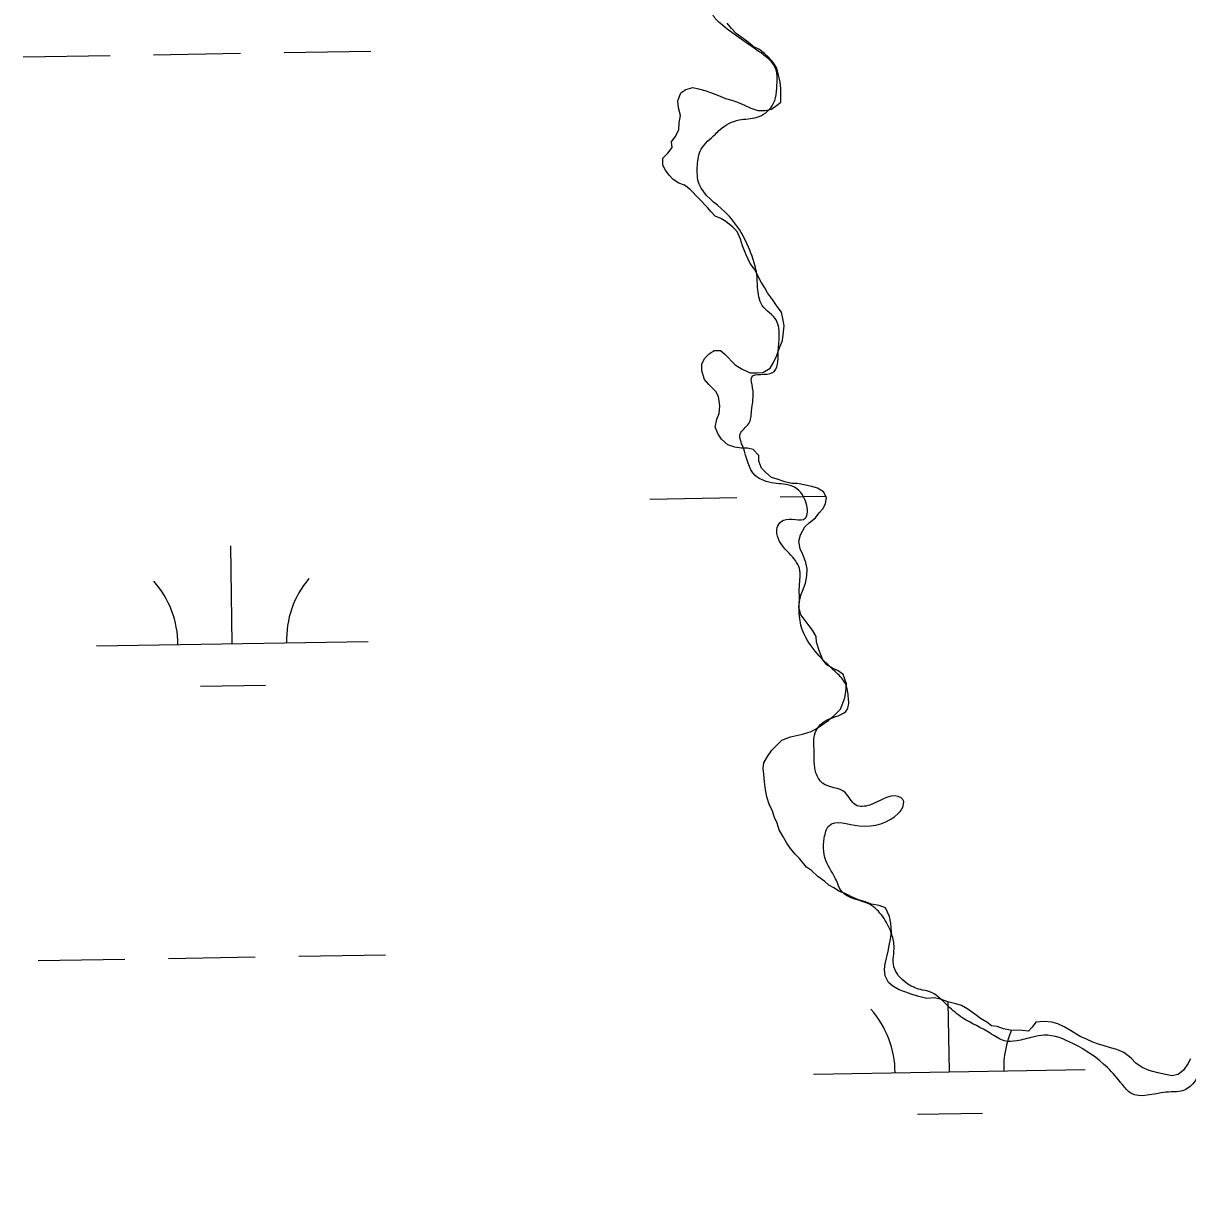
# Model space of a CAD drawing. Extents: x 3855477 to 3893699, y 299188 to 325115.
# Drawn here: x 3890236 to 3890664.7, y 305672.3 to 306101.3 of the extents above; entities that cross this region are included whole.
import ezdxf

# ---------------------------------------------------------------- set-up
doc = ezdxf.new("R2010")
doc.units = 0
doc.layers.add('V-RIVR-EDGE', color=7, linetype='Continuous')
doc.layers.add('V-WETL-SWMP', color=7, linetype='Continuous')

msp = doc.modelspace()

# ---------------------------------------------------------------- linework, layer by layer
at = {"layer": 'V-RIVR-EDGE'}
msp.add_spline([(3890418.13, 305116.72), (3890418.2, 305116.99), (3890418.22, 305126.74), (3890416.51, 305136.49), (3890409.92, 305146.95), (3890409.23, 305150.78), (3890412.02, 305152.17), (3890414.81, 305152.16), (3890420.72, 305148.66), (3890429.39, 305138.55), (3890433.22, 305137.15), (3890441.23, 305138.87), (3890447.5, 305142.33), (3890449.6, 305145.81), (3890453.8, 305153.46), (3890459.03, 305157.97), (3890467.74, 305160.38), (3890480.27, 305160.35), (3890486.9, 305165.21), (3890493.18, 305171.81), (3890493.54, 305176.33), (3890493.9, 305182.25), (3890492.18, 305190.61), (3890492.19, 305195.13), (3890496.39, 305202.78), (3890499.2, 305215.31), (3890505.52, 305234.78), (3890508.35, 305252.88), (3890511.5, 305260.88), (3890516.72, 305260.86), (3890517.43, 305263.99), (3890517.43, 305267.48), (3890515.01, 305272.01), (3890513.98, 305278.97), (3890514.34, 305283.15), (3890519.57, 305287.31), (3890526.54, 305290.43), (3890528.64, 305292.86), (3890527.61, 305300.52), (3890529.01, 305302.95), (3890533.54, 305307.12), (3890533.9, 305311.3), (3890535.31, 305317.56), (3890539.5, 305322.07), (3890547.52, 305327.62), (3890549.27, 305331.45), (3890551.71, 305333.53), (3890561.82, 305338.03), (3890569.83, 305341.14), (3890574.37, 305344.96), (3890577.85, 305344.26), (3890583.06, 305342.5), (3890583.76, 305344.94), (3890584.12, 305348.77), (3890588.3, 305349.45), (3890597.01, 305350.82), (3890601.88, 305350.81), (3890612.67, 305349.74), (3890629.43, 305371.28), (3890634.32, 305375.79), (3890628.41, 305381.73), (3890613.14, 305401.26), (3890604.47, 305412.77), (3890602.74, 305417.3), (3890602.07, 305426.7), (3890608.37, 305440.95), (3890616.07, 305457.3), (3890621.68, 305473.29), (3890626.57, 305481.64), (3890630.41, 305484.76), (3890635.28, 305486.14), (3890647.11, 305481.24), (3890650.93, 305479.14), (3890653.37, 305481.57), (3890653.38, 305484.7), (3890653.38, 305485.4), (3890646.44, 305491.33), (3890644.01, 305495.52), (3890643.32, 305499.7), (3890643.68, 305503.52), (3890649.27, 305509.08), (3890649.28, 305512.91), (3890647.91, 305525.1), (3890649.31, 305528.23), (3890653.5, 305531.35), (3890672.3, 305533.74), (3890681.71, 305536.15), (3890690.78, 305543.79), (3890693.23, 305550.74), (3890692.56, 305561.89), (3890690.85, 305572.33), (3890689.47, 305577.21), (3890691.22, 305583.12), (3890694.71, 305585.55), (3890705.17, 305591.44), (3890710.74, 305594.21), (3890714.93, 305599.42), (3890721.56, 305603.24), (3890726.09, 305605.31), (3890732.35, 305605.3), (3890741.4, 305602.84), (3890751.47, 305595.51), (3890751.48, 305598.29), (3890746.29, 305609.44), (3890740.76, 305625.47), (3890737.98, 305627.22), (3890731.71, 305627.23), (3890723.35, 305624.82), (3890721.61, 305625.86), (3890712.59, 305636.68), (3890710.16, 305640.16), (3890710.86, 305640.86), (3890719.56, 305640.84), (3890726.18, 305644.3), (3890728.63, 305649.87), (3890729.34, 305654.39), (3890729.36, 305660.31), (3890725.21, 305673.55), (3890722.43, 305676.69), (3890709.92, 305683.33), (3890701.93, 305691.7), (3890689.09, 305707.05), (3890685.63, 305716.81), (3890682.51, 305722.04), (3890676.6, 305724.49), (3890673.12, 305722.06), (3890667.87, 305712.67), (3890664.03, 305708.85), (3890656.72, 305707.83), (3890643.84, 305707.51), (3890640.71, 305710.65), (3890635.16, 305716.93), (3890622.65, 305725.67), (3890611.87, 305728.83), (3890607.69, 305728.14), (3890601.77, 305726.76), (3890597.24, 305726.77), (3890592.03, 305729.57), (3890581.94, 305735.17), (3890576.39, 305739.7), (3890569.44, 305744.94), (3890566.31, 305745.65), (3890561.09, 305748.1), (3890556.58, 305754.03), (3890556.6, 305761.68), (3890555.57, 305766.56), (3890552.45, 305772.49), (3890547.59, 305777.02), (3890537.5, 305781.57), (3890535.08, 305786.45), (3890531.96, 305792.03), (3890530.94, 305801.43), (3890532.69, 305805.95), (3890543.83, 305805.92), (3890558.11, 305810.41), (3890559.51, 305812.15), (3890559.87, 305815.63), (3890558.13, 305816.68), (3890547.68, 305813.57), (3890542.46, 305813.59), (3890538.64, 305818.12), (3890530.29, 305821.62), (3890527.86, 305825.46), (3890527.19, 305833.47), (3890527.55, 305840.08), (3890531.39, 305844.59), (3890539.41, 305848.75), (3890539.77, 305853.62), (3890538.39, 305858.85), (3890534.92, 305862.69), (3890528.32, 305869.32), (3890523.12, 305877.34), (3890521.74, 305883.95), (3890521.76, 305889.52), (3890521.77, 305894.05), (3890521.78, 305900.66), (3890517.97, 305906.24), (3890513.46, 305913.56), (3890513.82, 305916.35), (3890515.91, 305918.43), (3890523.92, 305919.11), (3890524.28, 305924.68), (3890519.07, 305930.95), (3890512.46, 305932.02), (3890505.51, 305934.82), (3890501.01, 305945.27), (3890499.98, 305950.15), (3890503.12, 305953.97), (3890504.17, 305958.49), (3890504.54, 305967.19), (3890504.2, 305971.02), (3890511.87, 305972.74), (3890513.97, 305980.05), (3890514.34, 305985.97), (3890513.31, 305991.89), (3890508.1, 305997.47), (3890506.38, 306004.09), (3890506.04, 306008.96), (3890504.32, 306015.58), (3890494.26, 306031.97), (3890484.89, 306042.08), (3890484.21, 306049.05), (3890485.61, 306054.96), (3890490.85, 306060.52), (3890492.6, 306062.25), (3890499.57, 306065.72), (3890506.18, 306066.75), (3890511.76, 306070.91), (3890513.52, 306079.61), (3890513.19, 306084.13), (3890506.59, 306091.11), (3890492.69, 306101.24), (3890489.91, 306104.38), (3890489.93, 306112.04), (3890494.14, 306122.12), (3890496.58, 306125.95), (3890501.81, 306128.02), (3890509.47, 306128.7), (3890511.91, 306131.48), (3890511.93, 306138.09), (3890513.33, 306141.22), (3890517.87, 306148.87), (3890518.59, 306156.18), (3890516.17, 306163.15), (3890516.18, 306166.28), (3890516.53, 306170.11), (3890522.46, 306175.66), (3890535.72, 306185.03), (3890543.73, 306188.14), (3890548.95, 306188.48), (3890556.26, 306186.02), (3890561.48, 306189.14), (3890562.19, 306192.62), (3890559.44, 306207.25), (3890557.37, 306212.82), (3890556.34, 306219.44), (3890557.41, 306230.23), (3890562.3, 306237.18), (3890567.18, 306240.65), (3890575.54, 306244.11), (3890579.03, 306247.58), (3890589.49, 306250.69), (3890593.68, 306256.94), (3890597.17, 306259.37), (3890610.76, 306265.6), (3890622.6, 306270.79), (3890627.48, 306270.09), (3890633.4, 306270.42), (3890641.06, 306272.84), (3890641.07, 306275.62), (3890645.59, 306276.31), (3890655.69, 306275.59), (3890666.14, 306281.48), (3890671.73, 306287.73), (3890679.05, 306293.28), (3890685.67, 306296.4), (3890694.73, 306296.72), (3890705.86, 306293.56), (3890714.9, 306291.8), (3890715.6, 306293.19), (3890714.23, 306301.55), (3890713.55, 306306.77), (3890714.6, 306309.21), (3890717.05, 306313.38), (3890726.45, 306317.53), (3890741.08, 306320.28), (3890756.75, 306320.94), (3890761.96, 306318.14), (3890770.65, 306311.5), (3890780.04, 306307.65), (3890787.35, 306307.63), (3890792.92, 306306.58), (3890799.53, 306305.17), (3890800.56, 306300.99), (3890799.47, 306284.28), (3890799.82, 306281.84), (3890802.6, 306280.79), (3890807.47, 306281.48), (3890814.44, 306282.85), (3890818.97, 306283.19), (3890822.8, 306284.22), (3890825.24, 306287), (3890826.29, 306290.48), (3890829.43, 306290.47), (3890831.51, 306288.03), (3890832.19, 306281.42), (3890833.57, 306277.58), (3890836.35, 306276.18), (3890843.66, 306273.38), (3890844.69, 306270.59), (3890841.53, 306259.11), (3890842.92, 306255.28), (3890844.29, 306249.71), (3890847.06, 306244.13), (3890852.26, 306232.28), (3890856.74, 306216.96), (3890861.96, 306213.81), (3890869.95, 306207.87), (3890873.08, 306207.86), (3890879.7, 306210.63), (3890888.4, 306209.57), (3890905.45, 306205.35), (3890911.02, 306205.68), (3890915.9, 306208.8), (3890915.91, 306213.33), (3890916.62, 306216.46), (3890918.36, 306217.15), (3890922.53, 306213.31), (3890929.81, 306204.24), (3890935.72, 306198.66), (3890943.36, 306193.07), (3890948.58, 306190.97), (3890948.91, 306184.7), (3890949.94, 306179.48), (3890953.42, 306177.38), (3890968.03, 306172.82), (3890976.72, 306170.01), (3890992.36, 306160.23), (3891001.4, 306153.94), (3891014.6, 306141.38), (3891025.35, 306126.73), (3891031.59, 306114.88), (3891040.96, 306102.67), (3891047.88, 306088.38), (3891048.91, 306081.07), (3891052.03, 306077.93), (3891054.82, 306079.66), (3891056.58, 306084.88), (3891057.63, 306087.31), (3891064.24, 306087.65), (3891074.34, 306088.66), (3891087.23, 306092.11)], degree=3, dxfattribs=at)
at = {"layer": 'V-WETL-SWMP'}
for p, q in [((3890496.73, 306099.45), (3890495.18, 306101.3)), ((3890498.53, 306097.6), (3890496.73, 306099.45)), ((3890501.12, 306095.74), (3890498.53, 306097.6)), ((3890502.93, 306094.4), (3890501.12, 306095.74)), ((3890504.73, 306092.81), (3890502.93, 306094.4)), ((3890506.81, 306091.74), (3890504.73, 306092.81)), ((3890508.88, 306090.14), (3890506.81, 306091.74)), ((3890236.02, 306088.97), (3890268.02, 306089.49)), ((3890284.01, 306089.75), (3890316.01, 306090.27)), ((3890332.01, 306090.53), (3890364, 306091.05)), ((3890510.43, 306088.81), (3890508.88, 306090.14)), ((3890512.23, 306086.7), (3890510.43, 306088.81)), ((3890513.51, 306084.85), (3890512.23, 306086.7)), ((3890514.74, 306079.61), (3890513.51, 306084.85)), ((3890514.97, 306077.26), (3890514.74, 306079.61)), ((3890477.02, 306072.81), (3890478.11, 306075.67)), ((3890478.11, 306075.67), (3890479.96, 306076.95)), ((3890479.96, 306076.95), (3890482.58, 306077.7)), ((3890482.58, 306077.7), (3890484.66, 306077.15)), ((3890484.66, 306077.15), (3890487.01, 306076.59)), ((3890487.01, 306076.59), (3890489.08, 306075.78)), ((3890489.08, 306075.78), (3890491.94, 306074.7)), ((3890491.94, 306074.7), (3890494.54, 306073.62)), ((3890514.9, 306072.29), (3890514.97, 306077.26)), ((3890477.25, 306070.2), (3890477.02, 306072.81)), ((3890477.99, 306067.31), (3890477.25, 306070.2)), ((3890494.54, 306073.62), (3890496.89, 306073.06)), ((3890496.89, 306073.06), (3890498.97, 306072.25)), ((3890498.97, 306072.25), (3890501.56, 306071.17)), ((3890501.56, 306071.17), (3890503.9, 306070.09)), ((3890503.9, 306070.09), (3890506.5, 306069.27)), ((3890511.47, 306069.73), (3890513.32, 306071.01)), ((3890513.32, 306071.01), (3890514.9, 306072.29)), ((3890477.44, 306064.71), (3890477.99, 306067.31)), ((3890506.5, 306069.27), (3890509.11, 306069.24)), ((3890509.11, 306069.24), (3890511.47, 306069.73)), ((3890476.06, 306059.5), (3890477.4, 306062.09)), ((3890477.4, 306062.09), (3890477.44, 306064.71)), ((3890474.73, 306057.69), (3890476.06, 306059.5)), ((3890474.96, 306055.59), (3890474.73, 306057.69)), ((3890471.51, 306051.72), (3890473.36, 306053.53)), ((3890473.36, 306053.53), (3890474.96, 306055.59)), ((3890471.47, 306049.11), (3890471.51, 306051.72)), ((3890472.49, 306047.27), (3890471.47, 306049.11)), ((3890473.77, 306045.42), (3890472.49, 306047.27)), ((3890475.32, 306043.83), (3890473.77, 306045.42)), ((3890477.39, 306042.5), (3890475.32, 306043.83)), ((3890479.47, 306041.68), (3890477.39, 306042.5)), ((3890481.54, 306040.09), (3890479.47, 306041.68)), ((3890487.98, 306033.47), (3890481.54, 306040.09)), ((3890489.27, 306031.88), (3890487.98, 306033.47)), ((3890490.81, 306030.29), (3890489.27, 306031.88)), ((3890492.89, 306029.48), (3890490.81, 306030.29)), ((3890494.71, 306028.41), (3890492.89, 306029.48)), ((3890497.29, 306026.28), (3890494.71, 306028.41)), ((3890498.84, 306024.7), (3890497.29, 306026.28)), ((3890500.1, 306021.8), (3890498.84, 306024.7)), ((3890500.85, 306019.44), (3890500.1, 306021.8)), ((3890502.11, 306016.03), (3890500.85, 306019.44)), ((3890503.64, 306012.87), (3890502.11, 306016.03)), ((3890505.18, 306010.76), (3890503.64, 306012.87)), ((3890507.72, 306006.02), (3890505.18, 306010.76)), ((3890509, 306003.91), (3890507.72, 306006.02)), ((3890510.02, 306002.07), (3890509, 306003.91)), ((3890511.82, 305999.69), (3890510.02, 306002.07)), ((3890513.61, 305997.06), (3890511.82, 305999.69)), ((3890515.15, 305994.95), (3890513.61, 305997.06)), ((3890515.64, 305992.59), (3890515.15, 305994.95)), ((3890516.13, 305989.97), (3890515.64, 305992.59)), ((3890515.82, 305986.58), (3890516.13, 305989.97)), ((3890514.45, 305981.89), (3890515.53, 305984.49)), ((3890515.53, 305984.49), (3890515.82, 305986.58)), ((3890488.55, 305979.63), (3890490.4, 305980.91)), ((3890490.4, 305980.91), (3890492.75, 305980.88)), ((3890492.75, 305980.88), (3890494.3, 305979.55)), ((3890513.36, 305978.77), (3890514.45, 305981.89)), ((3890485.85, 305973.4), (3890485.89, 305976.01)), ((3890485.89, 305976.01), (3890486.96, 305978.09)), ((3890486.96, 305978.09), (3890488.55, 305979.63)), ((3890494.3, 305979.55), (3890498.16, 305975.58)), ((3890510.95, 305974.36), (3890512.28, 305976.43)), ((3890512.28, 305976.43), (3890513.36, 305978.77)), ((3890486.85, 305970.25), (3890485.85, 305973.4)), ((3890498.16, 305975.58), (3890500.75, 305973.98)), ((3890500.75, 305973.98), (3890503.61, 305972.63)), ((3890503.61, 305972.63), (3890506.22, 305972.6)), ((3890506.22, 305972.6), (3890508.31, 305972.83)), ((3890508.31, 305972.83), (3890510.95, 305974.36)), ((3890488.39, 305968.4), (3890486.85, 305970.25)), ((3890490.97, 305965.75), (3890488.39, 305968.4)), ((3890491.99, 305963.91), (3890490.97, 305965.75)), ((3890492.47, 305960.51), (3890491.99, 305963.91)), ((3890492.17, 305957.63), (3890492.47, 305960.51)), ((3890490.79, 305952.69), (3890491.35, 305955.56)), ((3890491.35, 305955.56), (3890492.17, 305957.63)), ((3890491.8, 305950.06), (3890490.79, 305952.69)), ((3890493.08, 305948.22), (3890491.8, 305950.06)), ((3890495.4, 305946.09), (3890493.08, 305948.22)), ((3890498.01, 305945.27), (3890495.4, 305946.09)), ((3890500.35, 305944.98), (3890498.01, 305945.27)), ((3890502.71, 305944.95), (3890500.35, 305944.98)), ((3890504.79, 305944.4), (3890502.71, 305944.95)), ((3890506.85, 305942.28), (3890504.79, 305944.4)), ((3890506.82, 305940.19), (3890506.85, 305942.28)), ((3890507.83, 305937.56), (3890506.82, 305940.19)), ((3890509.38, 305935.97), (3890507.83, 305937.56)), ((3890511.44, 305934.12), (3890509.38, 305935.97)), ((3890513.52, 305933.56), (3890511.44, 305934.12)), ((3890516.38, 305932.48), (3890513.52, 305933.56)), ((3890518.99, 305931.92), (3890516.38, 305932.48)), ((3890521.08, 305931.89), (3890518.99, 305931.92)), ((3890526.29, 305930.78), (3890521.08, 305931.89)), ((3890528.37, 305930.22), (3890526.29, 305930.78)), ((3890530.7, 305928.89), (3890528.37, 305930.22)), ((3890531.72, 305926.78), (3890530.7, 305928.89)), ((3890466.7, 305926.2), (3890498.7, 305926.73)), ((3890514.7, 305926.99), (3890531.49, 305927.26)), ((3890530.36, 305922.62), (3890531.43, 305924.43)), ((3890531.43, 305924.43), (3890531.72, 305926.78)), ((3890527.7, 305919.26), (3890529.03, 305921.07)), ((3890529.03, 305921.07), (3890530.36, 305922.62)), ((3890522.13, 305913.07), (3890523.73, 305915.92)), ((3890523.73, 305915.92), (3890525.32, 305917.46)), ((3890525.32, 305917.46), (3890527.7, 305919.26)), ((3890521.57, 305910.72), (3890522.13, 305913.07)), ((3890312.96, 305872.95), (3890312.37, 305908.95)), ((3890522.05, 305907.84), (3890521.57, 305910.72)), ((3890523.07, 305905.74), (3890522.05, 305907.84)), ((3890524.08, 305902.85), (3890523.07, 305905.74)), ((3890524.57, 305900.49), (3890524.08, 305902.85)), ((3890524.53, 305897.88), (3890524.57, 305900.49)), ((3890523.16, 305892.93), (3890523.97, 305895.27)), ((3890523.97, 305895.27), (3890524.53, 305897.88)), ((3890521.79, 305888.51), (3890522.34, 305890.85)), ((3890522.34, 305890.85), (3890523.16, 305892.93)), ((3890521.5, 305886.42), (3890521.79, 305888.51)), ((3890522.24, 305883.54), (3890521.5, 305886.42)), ((3890523.53, 305881.95), (3890522.24, 305883.54)), ((3890525.32, 305879.58), (3890523.53, 305881.95)), ((3890526.61, 305877.99), (3890525.32, 305879.58)), ((3890527.88, 305875.62), (3890526.61, 305877.99)), ((3890262.96, 305872.14), (3890362.95, 305873.77)), ((3890528.12, 305873.53), (3890527.88, 305875.62)), ((3890529.11, 305870.12), (3890528.12, 305873.53)), ((3890530.38, 305866.96), (3890529.11, 305870.12)), ((3890531.92, 305865.11), (3890530.38, 305866.96)), ((3890533.73, 305864.04), (3890531.92, 305865.11)), ((3890536.07, 305862.97), (3890533.73, 305864.04)), ((3890537.88, 305861.64), (3890536.07, 305862.97)), ((3890539.14, 305858.22), (3890537.88, 305861.64)), ((3890301.21, 305857.33), (3890325.21, 305857.72)), ((3890538.84, 305855.35), (3890539.14, 305858.22)), ((3890536.92, 305848.85), (3890538.55, 305853)), ((3890538.55, 305853), (3890538.84, 305855.35)), ((3890534.54, 305846.53), (3890536.92, 305848.85)), ((3890527.94, 305841.65), (3890530.31, 305843.19)), ((3890530.31, 305843.19), (3890532.42, 305844.73)), ((3890532.42, 305844.73), (3890534.54, 305846.53)), ((3890515.34, 305837.38), (3890518.49, 305838.65)), ((3890518.49, 305838.65), (3890522.95, 305839.63)), ((3890522.95, 305839.63), (3890526.1, 305840.63)), ((3890526.1, 305840.63), (3890527.94, 305841.65)), ((3890511.63, 305833.78), (3890515.34, 305837.38)), ((3890508.69, 305829.11), (3890510.03, 305831.45)), ((3890510.03, 305831.45), (3890511.63, 305833.78)), ((3890508.4, 305827.03), (3890508.69, 305829.11)), ((3890508.64, 305824.93), (3890508.4, 305827.03)), ((3890508.86, 305822.06), (3890508.64, 305824.93)), ((3890509.34, 305819.18), (3890508.86, 305822.06)), ((3890509.83, 305816.56), (3890509.34, 305819.18)), ((3890510.58, 305813.93), (3890509.83, 305816.56)), ((3890511.85, 305811.3), (3890510.58, 305813.93)), ((3890512.6, 305808.94), (3890511.85, 305811.3)), ((3890513.61, 305806.84), (3890512.6, 305808.94)), ((3890514.36, 305804.47), (3890513.61, 305806.84)), ((3890515.64, 305802.1), (3890514.36, 305804.47)), ((3890517.17, 305799.47), (3890515.64, 305802.1)), ((3890518.45, 305797.62), (3890517.17, 305799.47)), ((3890520.25, 305795.51), (3890518.45, 305797.62)), ((3890521.8, 305793.92), (3890520.25, 305795.51)), ((3890524.37, 305790.75), (3890521.8, 305793.92)), ((3890526.18, 305789.42), (3890524.37, 305790.75)), ((3890528.5, 305787.3), (3890526.18, 305789.42)), ((3890531.09, 305785.43), (3890528.5, 305787.3)), ((3890532.64, 305784.1), (3890531.09, 305785.43)), ((3890534.45, 305783.03), (3890532.64, 305784.1)), ((3890536.52, 305781.7), (3890534.45, 305783.03)), ((3890538.86, 305780.88), (3890536.52, 305781.7)), ((3890540.94, 305779.81), (3890538.86, 305780.88)), ((3890543.54, 305778.73), (3890540.94, 305779.81)), ((3890546.14, 305777.91), (3890543.54, 305778.73)), ((3890548.22, 305777.1), (3890546.14, 305777.91)), ((3890551.09, 305776.53), (3890548.22, 305777.1)), ((3890553.43, 305775.72), (3890551.09, 305776.53)), ((3890554.95, 305772.56), (3890553.43, 305775.72)), ((3890555.44, 305769.94), (3890554.95, 305772.56)), ((3890555.65, 305766.8), (3890555.44, 305769.94)), ((3890555.36, 305764.19), (3890555.65, 305766.8)), ((3890554.51, 305759.76), (3890554.8, 305761.85)), ((3890554.8, 305761.85), (3890555.36, 305764.19)), ((3890289.43, 305757.12), (3890321.43, 305757.64)), ((3890337.43, 305757.9), (3890369.42, 305758.42)), ((3890553.4, 305755.08), (3890554.51, 305759.76)), ((3890241.44, 305756.34), (3890273.43, 305756.86)), ((3890553.11, 305752.99), (3890553.4, 305755.08)), ((3890553.34, 305750.64), (3890553.11, 305752.99)), ((3890554.62, 305748.27), (3890553.34, 305750.64)), ((3890556.17, 305746.94), (3890554.62, 305748.27)), ((3890558.5, 305745.6), (3890556.17, 305746.94)), ((3890560.58, 305744.79), (3890558.5, 305745.6)), ((3890563.7, 305743.7), (3890560.58, 305744.79)), ((3890565.78, 305743.15), (3890563.7, 305743.7)), ((3890568.64, 305742.32), (3890565.78, 305743.15)), ((3890571.52, 305742.55), (3890568.64, 305742.32)), ((3890574.13, 305741.99), (3890571.52, 305742.55)), ((3890576.47, 305741.17), (3890574.13, 305741.99)), ((3890579.33, 305740.35), (3890576.47, 305741.17)), ((3890576.99, 305715.37), (3890576.57, 305741.14)), ((3890581.41, 305739.8), (3890579.33, 305740.35)), ((3890583.75, 305738.46), (3890581.41, 305739.8)), ((3890586.33, 305736.6), (3890583.75, 305738.46)), ((3890588.4, 305735), (3890586.33, 305736.6)), ((3890590.74, 305733.66), (3890588.4, 305735)), ((3890592.55, 305732.33), (3890590.74, 305733.66)), ((3890594.63, 305732.04), (3890592.55, 305732.33)), ((3890596.97, 305731.22), (3890594.63, 305732.04)), ((3890599.32, 305730.67), (3890596.97, 305731.22)), ((3890607.43, 305731.86), (3890606.11, 305730.31)), ((3890608.77, 305733.67), (3890607.43, 305731.86)), ((3890612.17, 305733.89), (3890608.77, 305733.67)), ((3890614.77, 305733.59), (3890612.17, 305733.89)), ((3890616.86, 305733.04), (3890614.77, 305733.59)), ((3890619.19, 305731.96), (3890616.86, 305733.04)), ((3890621.53, 305730.62), (3890619.19, 305731.96)), ((3890603.76, 305730.61), (3890599.32, 305730.67)), ((3890606.11, 305730.31), (3890603.76, 305730.61)), ((3890623.6, 305729.29), (3890621.53, 305730.62)), ((3890625.41, 305728.22), (3890623.6, 305729.29)), ((3890627.49, 305727.41), (3890625.41, 305728.22)), ((3890629.83, 305726.33), (3890627.49, 305727.41)), ((3890631.91, 305725.52), (3890629.83, 305726.33)), ((3890633.99, 305724.97), (3890631.91, 305725.52)), ((3890636.33, 305724.15), (3890633.99, 305724.97)), ((3890638.68, 305723.6), (3890636.33, 305724.15)), ((3890641.27, 305722.52), (3890638.68, 305723.6)), ((3890643.86, 305720.39), (3890641.27, 305722.52)), ((3890645.66, 305718.54), (3890643.86, 305720.39)), ((3890647.99, 305716.94), (3890645.66, 305718.54)), ((3890665.8, 305720.09), (3890664.73, 305718.27)), ((3890527, 305714.56), (3890626.99, 305716.18)), ((3890650.59, 305715.86), (3890647.99, 305716.94)), ((3890653.71, 305715.03), (3890650.59, 305715.86)), ((3890658.92, 305713.91), (3890653.71, 305715.03)), ((3890661.28, 305714.4), (3890658.92, 305713.91)), ((3890663.13, 305715.94), (3890661.28, 305714.4)), ((3890664.73, 305718.27), (3890663.13, 305715.94)), ((3890565.25, 305699.75), (3890589.24, 305700.14))]:
    msp.add_line(p, q, dxfattribs=at)
for centre, start, end in [((3890257.71, 305872.53), 0.1615, 41.7052), ((3890368.18, 305874.33), 140.1615, 181.7052), ((3890521.75, 305714.94), 0.1615, 41.7052), ((3890632.22, 305716.74), 156.7435, 181.7052)]:
    msp.add_arc(centre, 35.25, start, end, dxfattribs=at)

doc.saveas('drawing.dxf')
